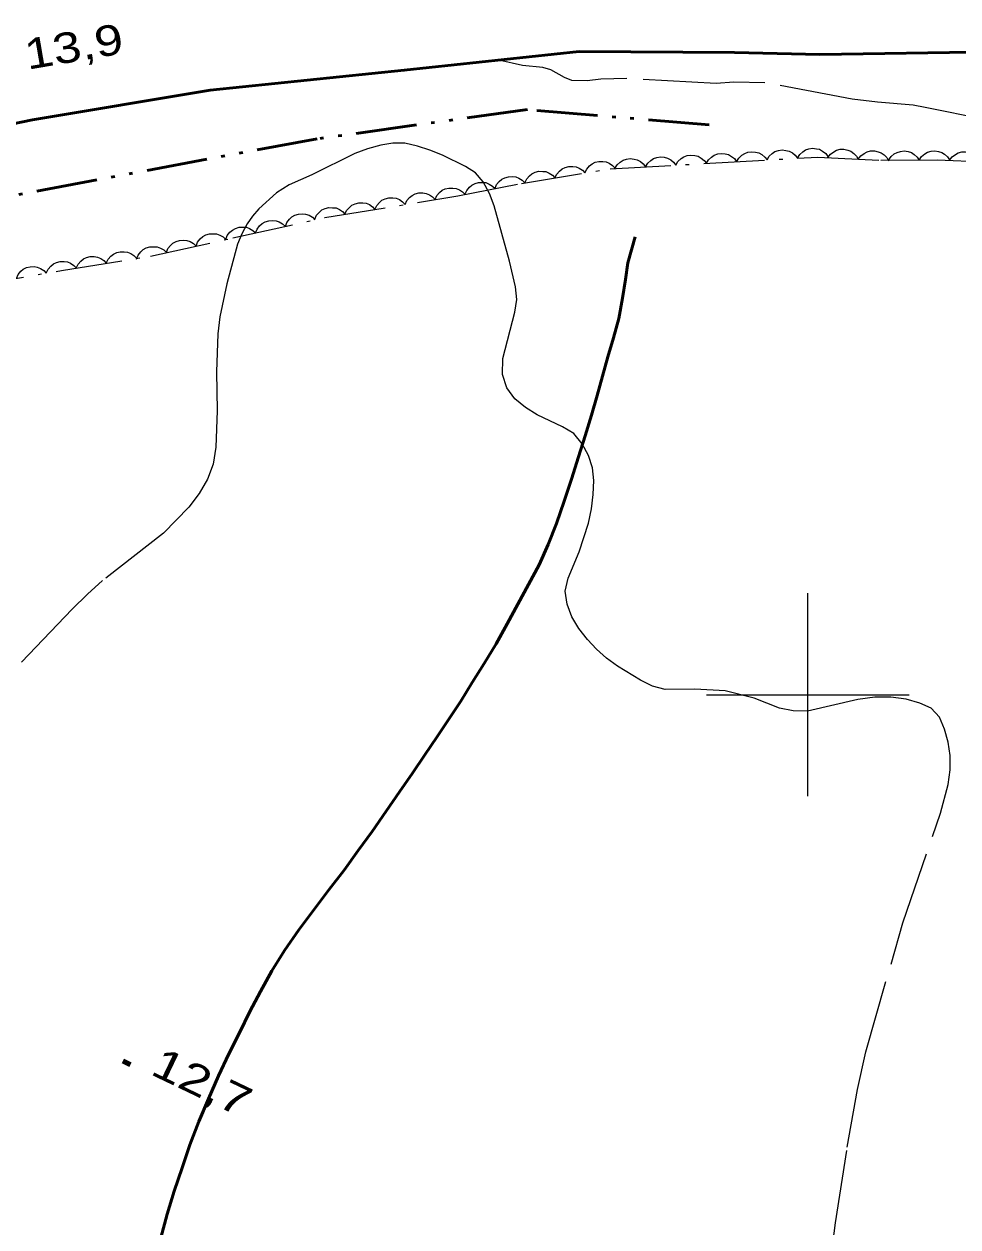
# Model space of a CAD drawing. Extents: x 355726 to 357533, y 5103782 to 5105258.
# Drawn here: x 356261.4 to 356307.4, y 5104773.8 to 5104833.1 of the extents above; entities that cross this region are included whole.
import ezdxf

# ---------------------------------------------------------------- set-up
doc = ezdxf.new("R2010")
doc.units = 0
doc.header["$LTSCALE"] = 0.6
for name, pattern in [('DASH_DOUBLE_DOT', [9.2, 5, -1.2, 0.3, -1.2, 0.3, -1.2]), ('DOT_DASHED', [7.7, 5, -1.2, 0.3, -1.2]), ('LONG_DASHED', [7.5, 6, -1.5])]:
    doc.linetypes.add(name, pattern=pattern)
for name, color, linetype, lineweight in [('2', 7, 'LONG_DASHED', 13), ('21', 7, 'LONG_DASHED', 35), ('3', 7, 'Continuous', 140), ('4', 7, 'DASH_DOUBLE_DOT', 53), ('44', 7, 'Continuous', 25), ('61', 7, 'Continuous', 13)]:
    doc.layers.add(name, color=color, linetype=linetype, lineweight=lineweight)

msp = doc.modelspace()

# ---------------------------------------------------------------- linework, layer by layer
at = {"layer": '2'}
for points in [[(356308.83, 5104828.33), (356305.78, 5104828.94), (356305.19, 5104829.05), (356303.43, 5104829.2), (356302.18, 5104829.36), (356297.89, 5104830.16), (356296.36, 5104830.19), (356295.48, 5104830.13), (356291.09, 5104830.37), (356289.8, 5104830.33), (356289.13, 5104830.25), (356288.38, 5104830.28), (356288.01, 5104830.42), (356287.34, 5104830.79), (356286.94, 5104830.91), (356285.94, 5104831.01), (356284.77, 5104831.28)], [(356301.12, 5104772.05), (356301.36, 5104773.98), (356301.94, 5104777.7), (356302.45, 5104780.55), (356302.86, 5104782.4), (356304.68, 5104788.76), (356306.53, 5104794.17), (356306.91, 5104795.58), (356307.01, 5104796.3), (356307.01, 5104797.01), (356306.92, 5104797.67), (356306.74, 5104798.3), (356306.48, 5104798.9), (356306.08, 5104799.34), (356305.52, 5104799.59), (356304.85, 5104799.78), (356304.09, 5104799.88), (356303.3, 5104799.88), (356302.46, 5104799.76), (356299.98, 5104799.19), (356299.27, 5104799.21), (356298.6, 5104799.34), (356297.35, 5104799.83), (356295.93, 5104800.19), (356294.43, 5104800.28), (356292.97, 5104800.25), (356292.34, 5104800.43), (356291.76, 5104800.72), (356290.63, 5104801.41), (356290.08, 5104801.8), (356289.59, 5104802.24), (356289.14, 5104802.73), (356288.72, 5104803.26), (356288.37, 5104803.84), (356288.14, 5104804.47), (356288.05, 5104805.11), (356288.2, 5104805.75), (356288.73, 5104807.05), (356289.2, 5104808.46), (356289.35, 5104809.16), (356289.43, 5104809.86), (356289.46, 5104810.55), (356289.39, 5104811.18), (356289.19, 5104811.79), (356288.89, 5104812.37), (356288.47, 5104812.87), (356287.91, 5104813.2), (356286.66, 5104813.8), (356286.09, 5104814.15), (356285.56, 5104814.58), (356285.17, 5104815.12), (356284.95, 5104815.79), (356284.98, 5104816.57), (356285.57, 5104818.86), (356285.66, 5104819.48), (356285.6, 5104820.11), (356285.3, 5104821.37), (356284.55, 5104824.09), (356284.32, 5104824.71), (356284.01, 5104825.28), (356283.63, 5104825.72), (356283.13, 5104826.03), (356282.01, 5104826.59), (356281.38, 5104826.84), (356280.77, 5104827.04), (356280.15, 5104827.18), (356279.55, 5104827.19), (356278.96, 5104827.09), (356278.3, 5104826.91), (356277.68, 5104826.67), (356275.56, 5104825.62), (356274.45, 5104825.13), (356273.82, 5104824.74), (356272.96, 5104823.95), (356272.64, 5104823.59), (356272.38, 5104823.2), (356272.12, 5104822.72), (356271.91, 5104822.2), (356271.38, 5104820.25), (356271.04, 5104818.63), (356270.94, 5104817.78), (356270.87, 5104815.92), (356270.9, 5104813.99), (356270.84, 5104812.2), (356270.7, 5104811.37), (356270.42, 5104810.63)], [(356270.42, 5104810.63), (356270.02, 5104809.91), (356269.5, 5104809.25), (356268.25, 5104807.97), (356265.26, 5104805.63), (356264.52, 5104804.96), (356263.75, 5104804.21), (356260.53, 5104800.84)]]:
    msp.add_lwpolyline(points, dxfattribs=at)
at = {"layer": '21', "linetype": 'Continuous', "lineweight": 53}
msp.add_lwpolyline([(356340, 5104827.3), (356337.89, 5104828.42), (356335.37, 5104829.41), (356332.27, 5104830.09), (356325.65, 5104831.13), (356317.98, 5104831.66), (356309.12, 5104831.68), (356300.59, 5104831.55), (356296.38, 5104831.65), (356288.73, 5104831.7), (356280.12, 5104830.78), (356270.55, 5104829.79), (356261.8, 5104828.33), (356252.8, 5104826.47)], dxfattribs=at)
at = {"layer": '3'}
msp.add_line((356266.26, 5104781.95), (356266.62, 5104781.78), dxfattribs=at)
at = {"layer": '4'}
for points in [[(356295.14, 5104828.08), (356286.19, 5104828.84), (356275.82, 5104827.4), (356259.16, 5104824.29)], [(356291.49, 5104822.57), (356291.14, 5104821.28), (356291.01, 5104820.47), (356290.87, 5104819.55), (356290.69, 5104818.55), (356290.42, 5104817.59), (356290.14, 5104816.65), (356289.89, 5104815.7), (356289.62, 5104814.74), (356289.34, 5104813.78), (356289.03, 5104812.76), (356288.7, 5104811.72), (356288.35, 5104810.63), (356287.99, 5104809.54), (356287.62, 5104808.44), (356287.2, 5104807.4), (356286.76, 5104806.41), (356286.24, 5104805.44), (356285.71, 5104804.46), (356285.19, 5104803.49), (356284.65, 5104802.51), (356284.06, 5104801.54), (356283.47, 5104800.61), (356282.9, 5104799.68), (356282.31, 5104798.79), (356281.73, 5104797.91), (356281.13, 5104797.04), (356280.52, 5104796.13), (356279.88, 5104795.22), (356279.22, 5104794.26), (356278.54, 5104793.26), (356277.85, 5104792.32), (356277.15, 5104791.36), (356276.41, 5104790.38), (356275.66, 5104789.4), (356274.93, 5104788.41), (356274.22, 5104787.4), (356273.59, 5104786.4), (356273.03, 5104785.38), (356272.51, 5104784.38), (356272, 5104783.34), (356271.47, 5104782.3), (356270.96, 5104781.22), (356270.47, 5104780.09), (356270, 5104778.96), (356269.55, 5104777.82), (356269.18, 5104776.69), (356268.79, 5104775.54), (356268.43, 5104774.4), (356268.12, 5104773.23)]]:
    msp.add_lwpolyline(points, dxfattribs=at)
at = {"layer": '44'}
for points in [[(356293.5, 5104826.1), (356293.6, 5104826.28), (356293.76, 5104826.42), (356293.89, 5104826.51), (356294.06, 5104826.57), (356294.24, 5104826.59), (356294.43, 5104826.57), (356294.59, 5104826.54), (356294.74, 5104826.45), (356294.89, 5104826.33), (356295, 5104826.19)], [(356295, 5104826.19), (356295.1, 5104826.37), (356295.25, 5104826.5), (356295.39, 5104826.6), (356295.56, 5104826.65), (356295.74, 5104826.68), (356295.93, 5104826.66), (356296.09, 5104826.62), (356296.24, 5104826.53), (356296.38, 5104826.42), (356296.49, 5104826.27)], [(356296.49, 5104826.27), (356296.6, 5104826.45), (356296.75, 5104826.59), (356296.89, 5104826.68), (356297.05, 5104826.74), (356297.24, 5104826.76), (356297.43, 5104826.74), (356297.59, 5104826.71), (356297.74, 5104826.62), (356297.88, 5104826.5), (356297.99, 5104826.36)], [(356297.99, 5104826.36), (356298.1, 5104826.54), (356298.25, 5104826.67), (356298.38, 5104826.77), (356298.55, 5104826.82), (356298.73, 5104826.85), (356298.92, 5104826.83), (356299.08, 5104826.79), (356299.24, 5104826.7), (356299.38, 5104826.59), (356299.49, 5104826.44)], [(356299.49, 5104826.44), (356299.6, 5104826.62), (356299.75, 5104826.76), (356299.88, 5104826.85), (356300.05, 5104826.91), (356300.23, 5104826.93), (356300.42, 5104826.91), (356300.58, 5104826.88), (356300.73, 5104826.79), (356300.88, 5104826.67), (356300.99, 5104826.53)], [(356300.99, 5104826.47), (356301.11, 5104826.64), (356301.28, 5104826.76), (356301.42, 5104826.84), (356301.59, 5104826.88), (356301.78, 5104826.88), (356301.97, 5104826.84), (356302.12, 5104826.79), (356302.26, 5104826.68), (356302.39, 5104826.55), (356302.48, 5104826.4)], [(356302.48, 5104826.4), (356302.61, 5104826.56), (356302.77, 5104826.68), (356302.92, 5104826.76), (356303.09, 5104826.8), (356303.28, 5104826.8), (356303.46, 5104826.76), (356303.62, 5104826.71), (356303.76, 5104826.61), (356303.89, 5104826.47), (356303.98, 5104826.32)], [(356303.98, 5104826.34), (356304.1, 5104826.52), (356304.26, 5104826.65), (356304.4, 5104826.73), (356304.57, 5104826.78), (356304.75, 5104826.8), (356304.94, 5104826.77), (356305.1, 5104826.72), (356305.24, 5104826.63), (356305.38, 5104826.5), (356305.48, 5104826.35)], [(356305.48, 5104826.35), (356305.6, 5104826.53), (356305.76, 5104826.66), (356305.9, 5104826.74), (356306.07, 5104826.79), (356306.25, 5104826.81), (356306.44, 5104826.78), (356306.6, 5104826.73), (356306.74, 5104826.64), (356306.88, 5104826.51), (356306.98, 5104826.36)], [(356306.98, 5104826.34), (356307.11, 5104826.51), (356307.27, 5104826.63), (356307.41, 5104826.71), (356307.58, 5104826.75), (356307.77, 5104826.75), (356307.96, 5104826.72), (356308.11, 5104826.67), (356308.25, 5104826.56), (356308.39, 5104826.43), (356308.48, 5104826.28)], [(356287.54, 5104825.47), (356287.63, 5104825.66), (356287.76, 5104825.81), (356287.89, 5104825.92), (356288.05, 5104825.99), (356288.23, 5104826.04), (356288.42, 5104826.04), (356288.58, 5104826.02), (356288.74, 5104825.95), (356288.9, 5104825.85), (356289.02, 5104825.72)], [(356289.02, 5104825.72), (356289.11, 5104825.91), (356289.24, 5104826.06), (356289.37, 5104826.17), (356289.53, 5104826.24), (356289.71, 5104826.28), (356289.9, 5104826.28), (356290.06, 5104826.26), (356290.22, 5104826.19), (356290.38, 5104826.09), (356290.5, 5104825.96)], [(356290.5, 5104825.93), (356290.61, 5104826.11), (356290.76, 5104826.25), (356290.9, 5104826.34), (356291.06, 5104826.4), (356291.25, 5104826.42), (356291.44, 5104826.4), (356291.6, 5104826.37), (356291.75, 5104826.28), (356291.89, 5104826.16), (356292, 5104826.02)], [(356292, 5104826.02), (356292.11, 5104826.2), (356292.26, 5104826.33), (356292.39, 5104826.43), (356292.56, 5104826.48), (356292.74, 5104826.51), (356292.93, 5104826.49), (356293.09, 5104826.45), (356293.25, 5104826.36), (356293.39, 5104826.25), (356293.5, 5104826.1)], [(356284.59, 5104824.95), (356284.67, 5104825.14), (356284.8, 5104825.29), (356284.92, 5104825.41), (356285.08, 5104825.48), (356285.26, 5104825.53), (356285.45, 5104825.54), (356285.61, 5104825.52), (356285.77, 5104825.46), (356285.93, 5104825.36), (356286.06, 5104825.23)], [(356286.06, 5104825.23), (356286.15, 5104825.42), (356286.28, 5104825.57), (356286.41, 5104825.68), (356286.57, 5104825.75), (356286.75, 5104825.8), (356286.94, 5104825.79), (356287.1, 5104825.78), (356287.26, 5104825.7), (356287.42, 5104825.6), (356287.54, 5104825.47)], [(356281.64, 5104824.41), (356281.72, 5104824.6), (356281.86, 5104824.75), (356281.98, 5104824.86), (356282.14, 5104824.93), (356282.32, 5104824.97), (356282.51, 5104824.97), (356282.68, 5104824.95), (356282.84, 5104824.88), (356282.99, 5104824.78), (356283.12, 5104824.65)], [(356283.11, 5104824.66), (356283.2, 5104824.85), (356283.33, 5104825.01), (356283.45, 5104825.12), (356283.61, 5104825.2), (356283.78, 5104825.25), (356283.98, 5104825.25), (356284.14, 5104825.24), (356284.3, 5104825.17), (356284.46, 5104825.07), (356284.59, 5104824.95)], [(356277.19, 5104823.68), (356277.28, 5104823.87), (356277.42, 5104824.02), (356277.54, 5104824.13), (356277.7, 5104824.2), (356277.88, 5104824.25), (356278.07, 5104824.25), (356278.24, 5104824.23), (356278.4, 5104824.16), (356278.55, 5104824.05), (356278.67, 5104823.92)], [(356278.67, 5104823.92), (356278.76, 5104824.11), (356278.9, 5104824.26), (356279.02, 5104824.37), (356279.18, 5104824.44), (356279.36, 5104824.49), (356279.55, 5104824.49), (356279.72, 5104824.47), (356279.88, 5104824.4), (356280.03, 5104824.3), (356280.16, 5104824.16)], [(356280.16, 5104824.16), (356280.24, 5104824.35), (356280.38, 5104824.51), (356280.5, 5104824.61), (356280.66, 5104824.69), (356280.84, 5104824.73), (356281.03, 5104824.73), (356281.2, 5104824.71), (356281.36, 5104824.64), (356281.51, 5104824.54), (356281.64, 5104824.41)], [(356274.26, 5104823.08), (356274.33, 5104823.28), (356274.46, 5104823.44), (356274.58, 5104823.55), (356274.73, 5104823.63), (356274.91, 5104823.69), (356275.1, 5104823.7), (356275.26, 5104823.69), (356275.43, 5104823.63), (356275.59, 5104823.53), (356275.72, 5104823.41)], [(356275.71, 5104823.44), (356275.8, 5104823.63), (356275.94, 5104823.78), (356276.06, 5104823.89), (356276.22, 5104823.96), (356276.4, 5104824.01), (356276.59, 5104824), (356276.76, 5104823.99), (356276.92, 5104823.91), (356277.07, 5104823.81), (356277.19, 5104823.68)], [(356271.33, 5104822.43), (356271.4, 5104822.63), (356271.53, 5104822.79), (356271.65, 5104822.9), (356271.81, 5104822.98), (356271.98, 5104823.04), (356272.17, 5104823.05), (356272.34, 5104823.04), (356272.5, 5104822.97), (356272.66, 5104822.88), (356272.79, 5104822.76)], [(356272.79, 5104822.76), (356272.87, 5104822.95), (356272.99, 5104823.11), (356273.11, 5104823.23), (356273.27, 5104823.31), (356273.45, 5104823.36), (356273.64, 5104823.37), (356273.8, 5104823.36), (356273.96, 5104823.3), (356274.12, 5104823.21), (356274.26, 5104823.08)], [(356269.86, 5104822.11), (356269.94, 5104822.31), (356270.07, 5104822.47), (356270.19, 5104822.58), (356270.34, 5104822.66), (356270.52, 5104822.71), (356270.71, 5104822.72), (356270.87, 5104822.71), (356271.04, 5104822.65), (356271.2, 5104822.56), (356271.33, 5104822.43)], [(356266.93, 5104821.47), (356267.01, 5104821.67), (356267.14, 5104821.82), (356267.25, 5104821.94), (356267.41, 5104822.02), (356267.59, 5104822.07), (356267.78, 5104822.08), (356267.94, 5104822.07), (356268.11, 5104822.01), (356268.27, 5104821.92), (356268.4, 5104821.79)], [(356268.4, 5104821.79), (356268.47, 5104821.99), (356268.6, 5104822.14), (356268.72, 5104822.26), (356268.88, 5104822.34), (356269.05, 5104822.39), (356269.24, 5104822.4), (356269.41, 5104822.39), (356269.57, 5104822.33), (356269.73, 5104822.24), (356269.86, 5104822.11)], [(356262.48, 5104820.78), (356262.57, 5104820.97), (356262.7, 5104821.12), (356262.83, 5104821.23), (356262.99, 5104821.3), (356263.17, 5104821.35), (356263.36, 5104821.35), (356263.52, 5104821.34), (356263.68, 5104821.27), (356263.84, 5104821.16), (356263.96, 5104821.04)], [(356263.96, 5104821.03), (356264.05, 5104821.22), (356264.19, 5104821.37), (356264.31, 5104821.48), (356264.47, 5104821.55), (356264.65, 5104821.59), (356264.84, 5104821.59), (356265, 5104821.57), (356265.17, 5104821.5), (356265.32, 5104821.4), (356265.44, 5104821.27)], [(356265.44, 5104821.27), (356265.53, 5104821.46), (356265.67, 5104821.61), (356265.79, 5104821.72), (356265.95, 5104821.79), (356266.13, 5104821.83), (356266.32, 5104821.83), (356266.49, 5104821.81), (356266.65, 5104821.74), (356266.8, 5104821.64), (356266.92, 5104821.51)], [(356261.01, 5104820.52), (356261.09, 5104820.71), (356261.23, 5104820.87), (356261.35, 5104820.97), (356261.51, 5104821.05), (356261.69, 5104821.09), (356261.88, 5104821.1), (356262.04, 5104821.08), (356262.2, 5104821.01), (356262.36, 5104820.91), (356262.48, 5104820.78)]]:
    msp.add_lwpolyline(points, dxfattribs=at)
at = {"layer": '44', "linetype": 'DOT_DASHED'}
msp.add_lwpolyline([(356258.41, 5104820.07), (356263.24, 5104820.91), (356267.61, 5104821.62), (356271.68, 5104822.51), (356276.21, 5104823.52), (356282.76, 5104824.59), (356285.89, 5104825.2), (356290.26, 5104825.92), (356300.5, 5104826.5), (356303.59, 5104826.34), (356306.37, 5104826.36), (356313.18, 5104826.1)], dxfattribs=at)
at = {"layer": '61'}
for p, q in [((356300, 5104795), (356300, 5104805)), ((356295, 5104800), (356305, 5104800))]:
    msp.add_line(p, q, dxfattribs=at)

# ---------------------------------------------------------------- texts
at = {"layer": '3'}
for s, rotation, width, p in [('13,9   ', 9.717, 1.25, (356261.56, 5104830.8)), ('12,7   ', 334.423, 1.3, (356267.55, 5104781.32))]:
    msp.add_text(s, height=1.5, rotation=rotation, dxfattribs=dict(at, width=width)).set_placement(p)

doc.saveas('drawing.dxf')
